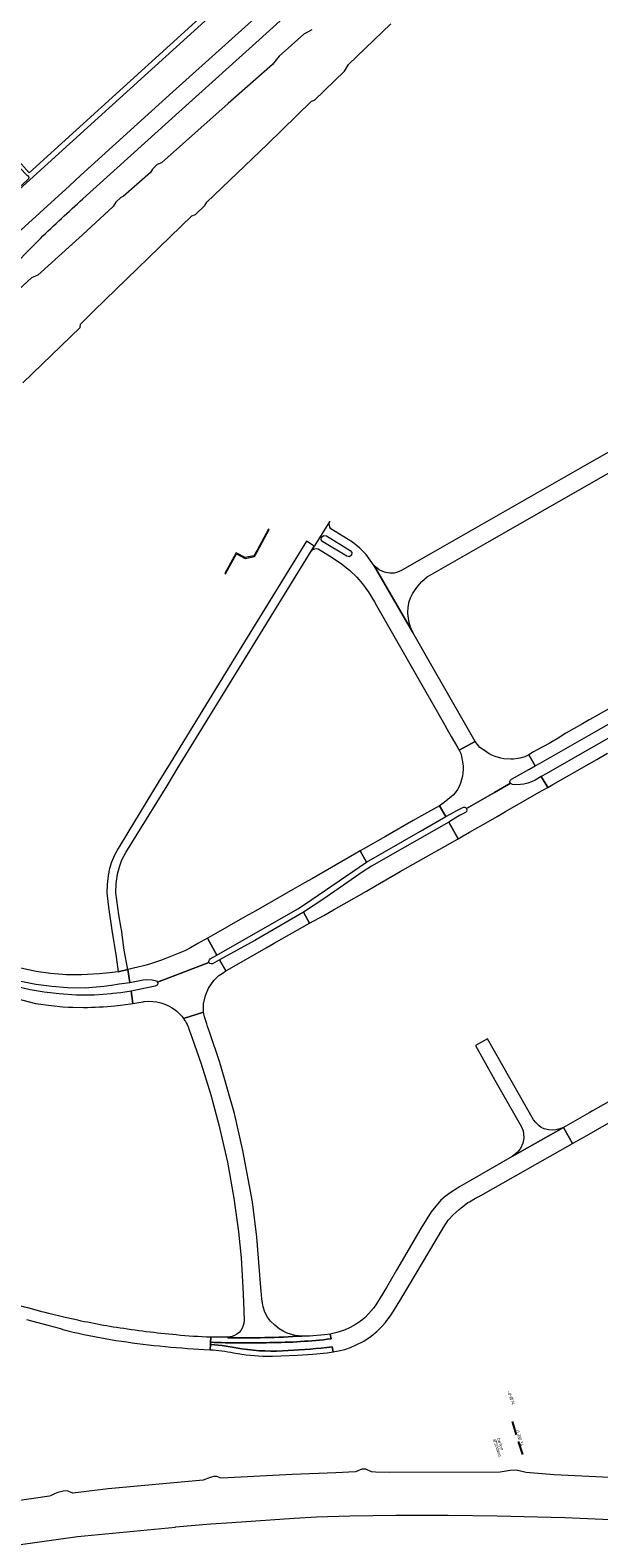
# Model space of a CAD drawing. Extents: x 148869 to 161638, y 453607 to 469810.
# Tile 583 of 656: x 156300 to 156503, y 464910 to 465449. Entities that reach past the tile are written whole.
import ezdxf
from ezdxf.enums import TextEntityAlignment as Align

# ---------------------------------------------------------------- set-up
doc = ezdxf.new("R2010")
doc.units = 0
doc.linetypes.add('RI-HWA', pattern=[7.4, 5, -2.4])
doc.layers.get('0').update_dxf_attribs({"linetype": 'CONTINUOUS'})
for name, color, linetype in [('B-OI-RI-BOB-T18-niet meenemen', 252, 'CONTINUOUS'), ('B-OI-RI-DIAMETER-T18-niet meenemen', 252, 'CONTINUOUS'), ('B-OI-RI-HWA_TRANSPORTLEIDING-G-niet meenemen', 252, 'RI-HWA'), ('B-OI-RI-MATERIAAL-T18-niet meenemen', 252, 'CONTINUOUS')]:
    doc.layers.add(name, color=color, linetype=linetype)
for name, color, linetype, lineweight in [('B-RO-VH-VERHARDING_ASFALT-GV', 251, 'CONTINUOUS', 18), ('B-RO-VH-VERHARDING_HALFVERHARDING-GV', 251, 'CONTINUOUS', 18), ('B-RO-VH-VERHARDING_HALFVERHARDING_GRIND-GV', 251, 'CONTINUOUS', 18)]:
    doc.layers.add(name, color=color, linetype=linetype, lineweight=lineweight)
doc.styles.add('iso15', font='ISO.shx', dxfattribs={"oblique": 15})
doc.styles.add('NLCS-ISO-M750_CURSIEF', font='NLCS-ISO.ttf', dxfattribs={"oblique": 15})

# ---------------------------------------------------------------- blocks, each defined once
blk = doc.blocks.new('ACMAP_ANN_TEMPLATE_diam')
at = {"color": 0, "linetype": 'ByBlock', "style": 'iso15', "oblique": 15}
blk.add_attdef('diam', (0.5, -1.3), '', height=1.2, dxfattribs=at)
blk = doc.blocks.new('ACMAP_ANN_TEMPLATE_mat')
at = {"color": 0, "linetype": 'ByBlock', "style": 'iso15', "oblique": 15}
blk.add_attdef('mat', (0.5, 0.2), '', height=1.2, dxfattribs=at)
blk = doc.blocks.new('ACMAP_ANN_TEMPLATE_nap-l')
at = {"color": 0, "linetype": 'ByBlock', "style": 'iso15', "oblique": 15}
blk.add_attdef('nap-l', (3.3, 0.2), '', height=1.2, dxfattribs=at)
blk = doc.blocks.new('ACMAP_ANN_TEMPLATE_nap-r')
at = {"color": 0, "linetype": 'ByBlock', "style": 'iso15', "oblique": 15}
blk.add_attdef('nap-r', text='', height=1.2, dxfattribs=at).set_placement((-4.1, 0.2), align=Align.RIGHT)

msp = doc.modelspace()

# ---------------------------------------------------------------- linework, layer by layer
at = {"layer": 'B-OI-RI-HWA_TRANSPORTLEIDING-G-niet meenemen'}
msp.add_line((156472.42, 464952), (156476.5, 464939.2), dxfattribs=at)
at = {"layer": 'B-RO-VH-VERHARDING_ASFALT-GV', "flags": 128}
for points in [[(156541.01, 465599.08), (156517.58, 465577.78), (156503.45, 465565.03), (156502.58, 465564.2), (156467.02, 465532.06), (156431.58, 465500), (156427.55, 465496.36), (156378.16, 465451.63), (156350.1, 465426.27), (156318.27, 465397.5), (156314.32, 465393.84), (156282.43, 465364.88), (156272.72, 465355.97), (156253.27, 465338.13), (156257.72, 465333.46), (156257.77, 465333.42), (156257.81, 465333.38), (156257.83, 465333.35), (156257.84, 465333.33), (156257.86, 465333.31), (156260.27, 465330.91), (156278.79, 465349.6), (156303.96, 465374.99)], [(156319.18, 465389.11), (156322.83, 465392.45), (156354.65, 465421.23), (156382.06, 465446.03), (156432.1, 465491.34), (156441.66, 465500), (156458.61, 465515.32), (156471.53, 465527.08), (156476.71, 465531.79), (156508.18, 465560.29), (156543.31, 465592.07)], [(156521.64, 465306.97), (156500, 465294.63), (156443.28, 465262.19), (156432.71, 465256.11), (156431.2, 465255.53), (156430.28, 465255.36), (156428.8, 465255.35), (156427.35, 465255.53), (156426.86, 465255.69), (156426, 465255.99), (156424.99, 465256.54), (156424.2, 465257.09), (156423.23, 465257.92), (156437.01, 465234.07), (156436.17, 465236.02), (156435.74, 465237.64), (156435.39, 465239.24), (156435.23, 465240.88), (156435.24, 465241.22), (156435.3, 465243.11), (156435.73, 465245.14), (156436.16, 465246.47), (156436.89, 465247.98), (156437.79, 465249.42), (156438.73, 465250.72), (156440.21, 465252.36), (156442.16, 465254.04), (156462.94, 465265.98), (156500, 465287.14), (156528.54, 465303.5)], [(156514.92, 465211.35), (156501.57, 465203.72), (156500, 465202.83), (156497.54, 465201.42), (156491.67, 465198.07), (156488.95, 465196.38), (156485.68, 465194.47), (156481.39, 465192.21), (156480.14, 465191.41), (156478.45, 465190.33), (156480.7, 465186.4), (156482.46, 465187.41), (156500, 465197.44), (156523.97, 465211.11)], [(156534.86, 465212.25), (156500, 465192.37), (156484.57, 465183.59), (156482.87, 465182.62), (156485.17, 465178.66), (156486.96, 465179.79), (156500, 465187.19), (156502.67, 465188.71), (156506.58, 465190.93)], [(156330.54, 465100.68), (156333.49, 465101.05), (156337.01, 465101.52), (156336.41, 465105.9), (156332.72, 465105.34), (156329.81, 465105.01), (156329.29, 465104.95), (156323.27, 465104.46), (156316.79, 465104.5), (156310.65, 465104.91), (156305.32, 465105.54), (156300.27, 465106.39), (156292.78, 465108.19), (156287.45, 465109.82), (156282.99, 465111.55), (156278.74, 465113.34), (156274.06, 465115.76), (156257.69, 465124.71), (156237.93, 465135.62), (156236.15, 465136.6)], [(156296.4, 465109.57), (156302.35, 465108.43), (156308.01, 465107.67), (156313.68, 465107.19), (156319.93, 465107.11), (156326.64, 465107.63), (156329.32, 465108.04), (156332.14, 465108.47), (156335.86, 465108.98), (156335.16, 465113.68), (156331.74, 465112.8), (156328.66, 465112.43), (156325.01, 465112.1), (156318.61, 465111.74), (156317.23, 465111.75), (156313.43, 465111.77), (156313.34, 465111.77), (156307.55, 465112.26), (156302.41, 465112.91), (156297.01, 465114.12)], [(156355.1, 465096.08), (156362.21, 465098.34), (156362.26, 465101.39), (156362.95, 465104.32), (156363.98, 465106.94), (156365.94, 465109.73), (156367.71, 465111.45), (156368.9, 465112.25), (156370.17, 465113.1), (156367.97, 465117.03), (156365.48, 465115.64), (156364.97, 465115.61), (156364.52, 465115.79), (156364.17, 465116.19), (156353.94, 465112.26), (156345.82, 465109.14)], [(156345.82, 465109.14), (156345.93, 465108.56), (156345.7, 465108.07), (156344.99, 465107.71), (156336.41, 465105.9), (156337.01, 465101.52), (156338.38, 465101.74), (156340.68, 465102.12)], [(156291.44, 465104.28), (156302.19, 465101.48), (156307.82, 465100.75), (156312.03, 465100.34), (156313.97, 465100.15), (156315.58, 465100.11), (156319.41, 465100.02)], [(156363.7, 465093.23), (156363.36, 465094.23), (156362.57, 465096.69), (156362.21, 465098.34), (156355.1, 465096.08)], [(156357.21, 465091.69), (156357.54, 465090.77), (156358.14, 465089.09), (156361.42, 465079.9), (156364.84, 465068.82), (156367.74, 465058.09), (156370.81, 465044.72), (156373.02, 465031.87), (156374.71, 465019.85), (156375.69, 465010.55), (156376.23, 465000), (156376.55, 464994.82), (156376.76, 464988.24)], [(156397.38, 464982.59), (156394.96, 464982.83), (156392.13, 464983.65), (156390.64, 464984.31), (156389.26, 464985.21), (156387.7, 464986.43), (156386.21, 464987.94), (156385.1, 464989.34), (156384.14, 464991.14), (156383.52, 464992.98), (156383.24, 464994.4), (156383.05, 464995.87), (156382.78, 464998.8), (156382.74, 464999.88), (156382.73, 465000), (156381.31, 465017.94), (156379.69, 465030.63), (156376.26, 465048.96), (156373.24, 465062.16), (156368, 465080.35), (156364.32, 465091.38), (156363.7, 465093.23)], [(156457.22, 465030.62), (156459.38, 465031.83), (156461.23, 465032.79), (156494.04, 465051.42), (156490.78, 465057.15), (156472.49, 465046.73), (156453.68, 465035.89), (156452.92, 465035.45), (156450.66, 465033.99), (156448.58, 465032.51), (156447.03, 465031.11), (156443.5, 465027.03), (156439.81, 465020.99), (156431.2, 465006.18), (156427.61, 465000), (156424.06, 464994.11), (156422.98, 464992.56), (156421.17, 464990.5), (156419.85, 464989.16), (156418.33, 464987.95), (156416.5, 464986.71), (156414.6, 464985.64), (156412.63, 464984.69), (156409.89, 464983.86), (156407.52, 464983.32), (156407.8, 464981.6)], [(156408.21, 464978.73), (156408.57, 464976.94), (156410.49, 464977.27), (156412.71, 464977.79), (156414.77, 464978.53), (156416.8, 464979.41), (156419.46, 464980.82), (156422.08, 464982.54), (156424.12, 464984.21), (156426.06, 464986.15), (156427.19, 464987.49), (156427.73, 464988.14), (156428.29, 464988.89), (156429.48, 464990.49), (156432.36, 464995.21), (156435.19, 465000), (156447.92, 465021.4), (156449.66, 465023.98), (156451.37, 465025.88), (156453.5, 465027.83), (156456.69, 465030.32), (156457.22, 465030.62)], [(156299.06, 464988.46), (156306.65, 464986.51)], [(156312.82, 464989.24), (156306.96, 464990.66)], [(156407.8, 464981.6), (156407.52, 464983.32), (156405.41, 464983.03), (156400.07, 464982.6), (156397.38, 464982.59)], [(156360.58, 464977.95), (156364.58, 464977.69), (156364.69, 464979.59), (156364.74, 464980.36), (156364.85, 464982.2)], [(156364.69, 464979.59), (156364.58, 464977.69)], [(156364.74, 464980.36), (156364.69, 464979.59)], [(156364.85, 464982.2), (156364.74, 464980.36)], [(156370.86, 464982.2), (156370.88, 464981.98)], [(156370.88, 464981.98), (156370.86, 464982.2)], [(156384.89, 464975.35), (156386.91, 464975.35), (156395.75, 464975.74), (156401.28, 464976.12), (156406.44, 464976.57), (156408.57, 464976.94), (156408.21, 464978.73)]]:
    msp.add_lwpolyline(points, dxfattribs=at)
at = {"layer": 'B-RO-VH-VERHARDING_ASFALT-GV'}
for points in [[(156303.96, 465374.99, -0.012681), (156319.18, 465389.11)], [(156340.68, 465102.12, -0.00623), (156341.15, 465102.18)], [(156341.15, 465102.18, -0.202619), (156352.25, 465099.04)], [(156319.41, 465100.02, 0.016981), (156330.54, 465100.68)], [(156352.25, 465099.04, -0.072219), (156355.1, 465096.08)], [(156355.1, 465096.08, -0.085811), (156357.21, 465091.69)], [(156306.96, 464990.66, -0.016571), (156287.23, 464996.29)], [(156331.12, 464985.64, -0.018635), (156312.82, 464989.24)], [(156376.76, 464988.24, -0.32815), (156372.42, 464982.39)], [(156306.65, 464986.51, -0.012942), (156313.77, 464984.43)], [(156313.77, 464984.43, 0.031752), (156344.47, 464979.27)], [(156352.5, 464982.97, -0.014684), (156331.12, 464985.64)], [(156364.85, 464982.2, -0.020315), (156352.5, 464982.97)], [(156344.47, 464979.27, 0.014529), (156360.58, 464977.95)], [(156364.58, 464977.69, -0.036703), (156372.97, 464976.58)], [(156375.91, 464978.05, 0.026577), (156364.69, 464979.59)], [(156364.69, 464979.59, -0.026577), (156375.91, 464978.05)], [(156364.74, 464980.36, 0.014311), (156385.91, 464980.24)], [(156385.91, 464980.24, -0.014311), (156364.74, 464980.36)], [(156368.83, 464982.16, -0.006294), (156364.85, 464982.2)], [(156370.86, 464982.2, -0.02806), (156368.83, 464982.16)], [(156372.42, 464982.39, -0.021764), (156370.86, 464982.2)], [(156370.88, 464981.98, 0.018983), (156397.38, 464982.59)], [(156397.38, 464982.59, -0.018983), (156370.88, 464981.98)], [(156392.46, 464977.46, -0.06139), (156375.91, 464978.05)], [(156375.91, 464978.05, 0.06139), (156392.46, 464977.46)], [(156385.91, 464980.24, 0.028013), (156407.8, 464981.6)], [(156407.8, 464981.6, -0.028013), (156385.91, 464980.24)], [(156408.21, 464978.73, -0.023291), (156392.46, 464977.46)], [(156392.46, 464977.46, 0.023291), (156408.21, 464978.73)], [(156372.97, 464976.58, 0.039267), (156384.89, 464975.35)]]:
    msp.add_lwpolyline(points, format="xyb", dxfattribs=at)
at = {"layer": 'B-RO-VH-VERHARDING_ASFALT-GV', "flags": 128}
for points in [[(156456.43, 465200.13), (156455.5, 465201.76), (156443.3, 465223.02), (156437.01, 465234.07), (156423.23, 465257.92), (156420.3, 465262.01), (156418.12, 465264.31), (156415.39, 465266.44), (156412.4, 465268.34), (156407.67, 465271.2), (156407.33, 465271.79), (156407.18, 465272.48), (156407.15, 465273.01), (156407.21, 465273.48), (156407.35, 465273.94), (156401.88, 465265.1), (156401.78, 465264.93), (156400.67, 465263.13), (156401.31, 465263.76), (156401.94, 465264.05), (156402.62, 465264.14), (156403.15, 465264.04), (156408.23, 465260.97), (156411.51, 465258.65), (156414.33, 465256.37), (156416.97, 465253.84), (156419, 465251.5), (156420.95, 465248.87), (156421.04, 465248.76), (156423.29, 465245.07), (156424.02, 465243.79), (156441.1, 465213.79), (156443.88, 465208.91), (156447.86, 465202.08), (156449.77, 465198.58), (156450.71, 465196.97), (156453.07, 465192.93), (156453.49, 465192.05), (156459.25, 465195.13)], [(156381.35, 465263.52), (156380.26, 465261.53), (156377.09, 465260.91), (156373.9, 465262.61), (156371.84, 465258.84), (156369.88, 465255.24), (156369.83, 465255.16), (156370.09, 465255.03), (156370.14, 465255.13), (156373.44, 465261.21), (156374, 465262.23), (156377.07, 465260.62), (156380.45, 465261.33), (156380.5, 465261.42), (156385.7, 465270.9), (156385.65, 465270.92), (156385.44, 465271.02), (156384.64, 465269.54)], [(156415.22, 465262.7), (156415.08, 465261.77), (156414.32, 465261.21), (156413.38, 465261.35), (156404.82, 465266.53), (156404.26, 465267.29), (156404.4, 465268.23), (156405.17, 465268.79), (156406.1, 465268.65), (156414.66, 465263.46)], [(156335.16, 465113.68), (156333.88, 465120.53), (156332.92, 465127.98), (156332.85, 465128.4), (156332.02, 465133.19), (156330.95, 465141.08), (156331.08, 465144.33), (156331.45, 465147.7), (156332.21, 465150.38), (156333.11, 465152.79), (156334.51, 465155.45), (156349.2, 465179.35), (156353.09, 465185.68), (156400.67, 465263.13), (156401.78, 465264.93), (156398.97, 465266.75), (156375.95, 465229.2), (156350.27, 465187.4), (156346.04, 465180.52), (156335.25, 465162.59), (156331.73, 465156.83), (156330.49, 465154.53), (156329.4, 465152.02), (156328.7, 465149.77), (156328.16, 465147.22), (156327.78, 465144.07), (156327.68, 465141.02), (156328.24, 465135.94), (156329.52, 465127.68), (156330.99, 465118.17), (156330.99, 465118.16), (156331.74, 465112.8)], [(156450.52, 465169.31), (156452.74, 465170.46), (156455.05, 465171.67), (156455.47, 465171.64), (156455.83, 465171.53), (156456.14, 465171.15), (156466.16, 465176.91), (156471.86, 465180.2), (156471.68, 465180.49), (156471.68, 465180.86), (156471.8, 465181.25), (156472.28, 465181.68), (156478.41, 465185.15), (156480.7, 465186.4), (156478.45, 465190.33), (156476.94, 465189.63), (156475.26, 465189.2), (156474.52, 465189.05), (156473, 465188.84), (156471.95, 465188.77), (156469.46, 465189), (156468.42, 465189.18), (156466.36, 465189.79), (156465.15, 465190.3), (156464.23, 465190.78), (156462.54, 465191.87), (156460.97, 465192.97), (156460.03, 465194.09), (156459.25, 465195.13), (156453.49, 465192.05), (156454.08, 465190.82), (156454.32, 465189.82), (156454.9, 465187.11), (156454.95, 465186.4), (156454.96, 465185.18), (156454.9, 465183.99), (156454.69, 465182.75), (156454.39, 465181.52), (156454, 465180.23), (156453.54, 465179.07), (156452.95, 465178.02), (156452.14, 465176.75), (156451.42, 465175.93), (156450.81, 465175.49), (156448.14, 465173.3), (156446.54, 465172.15), (156448.78, 465168.29)], [(156454.94, 465161.47), (156457.21, 465162.72), (156463.97, 465166.59), (156463.98, 465166.59), (156467.07, 465168.36), (156467.08, 465168.37), (156470.08, 465170.09), (156482.95, 465177.46), (156485.17, 465178.66), (156482.87, 465182.62), (156480.65, 465181.34), (156479.36, 465180.68), (156478.04, 465180.21), (156476.69, 465179.88), (156475.5, 465179.71), (156473.21, 465179.68), (156472.54, 465179.8), (156472.15, 465179.95), (156471.86, 465180.2), (156466.16, 465176.91), (156456.14, 465171.15), (156456.23, 465170.58), (156456.19, 465170.12), (156455.86, 465169.79), (156453.7, 465168.63), (156451.55, 465167.35), (156449.82, 465166.36), (156453.15, 465160.39)], [(156446.54, 465172.15), (156440.12, 465168.51), (156437.17, 465166.84), (156427.2, 465161.2), (156419.23, 465156.62), (156418.21, 465156.03), (156420.5, 465152.05), (156439.78, 465163.03), (156448.78, 465168.29)], [(156408.62, 465134.95), (156412.42, 465137.08), (156420.41, 465141.68), (156423.69, 465143.56), (156432.5, 465148.63), (156443.68, 465155), (156446.59, 465156.65), (156453.15, 465160.39), (156449.82, 465166.36), (156434.14, 465157.36), (156422.23, 465150.63), (156419.23, 465148.62), (156404.85, 465138.69), (156397.96, 465134.07), (156400.14, 465130.18), (156405.15, 465132.99)], [(156401.15, 465146.22), (156398.3, 465144.59), (156394.15, 465142.2), (156380.89, 465134.64), (156376.96, 465132.41), (156364.96, 465125.57), (156363.61, 465124.81), (156367, 465118.76), (156395.96, 465135.29), (156398.33, 465136.82), (156420.5, 465152.05), (156418.21, 465156.03), (156416.14, 465154.84)], [(156384.61, 465121.34), (156387.5, 465122.99), (156395.64, 465127.64), (156400.14, 465130.18), (156397.96, 465134.07), (156380.54, 465124.03), (156367.97, 465117.03), (156370.17, 465113.1), (156372.35, 465114.35)], [(156345.82, 465109.14), (156353.94, 465112.26), (156364.17, 465116.19), (156364.18, 465116.63), (156364.31, 465117.07), (156364.62, 465117.4), (156367, 465118.76), (156363.61, 465124.81), (156360.23, 465122.92), (156357.54, 465121.41), (156355.52, 465120.28), (156351.38, 465118.6), (156347.22, 465116.92), (156342.24, 465115.35), (156340.77, 465114.9), (156338.81, 465114.47), (156335.16, 465113.68), (156335.86, 465108.98), (156340.66, 465109.9), (156342.04, 465110.03), (156343.92, 465109.95), (156345.45, 465109.57)], [(156500, 465054.81), (156517.17, 465064.61), (156526.12, 465069.72), (156544.05, 465079.96), (156558.61, 465088.27), (156566.52, 465092.91), (156563.3, 465098.54), (156552.05, 465092.07), (156551.09, 465091.58), (156534.85, 465082.39), (156533.39, 465081.46), (156504.98, 465065.25), (156501.14, 465063.06), (156500, 465062.41), (156490.78, 465057.15), (156494.04, 465051.42)], [(156463.66, 465088.89), (156459.37, 465086.41), (156466.33, 465074.09), (156475.82, 465057.33), (156476.38, 465055.96), (156476.55, 465054.91), (156476.57, 465054.65), (156476.63, 465053.59), (156476.55, 465052.68), (156476.32, 465051.57), (156475.45, 465049.68), (156474.2, 465048.16), (156472.49, 465046.73), (156490.78, 465057.15), (156489.46, 465056.62), (156488.1, 465056.32), (156486.9, 465056.21), (156485.49, 465056.35), (156484.51, 465056.51), (156483.88, 465056.71), (156482.8, 465057.15), (156482.15, 465057.72), (156482.07, 465057.79), (156480.96, 465058.88), (156480.12, 465059.84)]]:
    msp.add_lwpolyline(points, close=True, dxfattribs=at)
at = {"layer": 'B-RO-VH-VERHARDING_HALFVERHARDING-GV', "flags": 128}
for points in [[(156400.9, 465449.6), (156398.05, 465448), (156389.22, 465440.16), (156386.82, 465437.11), (156371.08, 465423.2), (156347.21, 465401.97), (156345.72, 465401.39), (156343.95, 465399.72), (156343.32, 465398.56), (156333.48, 465389.96), (156332.68, 465389.61), (156330.89, 465387.93), (156329.94, 465386.45), (156319.02, 465376.31), (156303.09, 465361.9), (156300.78, 465360.95), (156288.55, 465349.73)], [(156297.71, 465323.41), (156318.2, 465343.2), (156318.26, 465344.28), (156323.21, 465349.22), (156358.1, 465383.05), (156359.32, 465383.55), (156362.72, 465386.81), (156363.36, 465387.99), (156385.14, 465408.74), (156400.82, 465424.08), (156401.93, 465424.36), (156412.58, 465434.78), (156413.99, 465437.12), (156429.19, 465451.66)], [(156519.56, 464931.41), (156487.47, 464933.03), (156477.51, 464933.85), (156473.88, 464934.65), (156471.7, 464934.48), (156468.21, 464933.93), (156428.55, 464933.79), (156423.63, 464933.9), (156422.27, 464934.02), (156420.21, 464935.03), (156418.8, 464935), (156416.47, 464934.06), (156409.5, 464933.65), (156393.93, 464933.06), (156368.81, 464931.74), (156368.18, 464931.86), (156367.02, 464932.37), (156365.97, 464932.39), (156364.62, 464931.99), (156362.07, 464931.04), (156328.14, 464927.92), (156315.61, 464926.4), (156314.77, 464926.81), (156313.54, 464927.2), (156312.07, 464927.19), (156310.18, 464926.66), (156309.03, 464926.23), (156307.8, 464925.57), (156307.22, 464925.34), (156288.32, 464922.6)], [(156282.31, 464906.08), (156317.21, 464910.9), (156352.17, 464914.32), (156352.24, 464914.34), (156364.79, 464915.51), (156372.36, 464915.96), (156394.62, 464917.53), (156402.58, 464917.95), (156414.53, 464918.3), (156430.89, 464918.54), (156449.59, 464918.58), (156467.1, 464918.3), (156491.24, 464917.72), (156504.82, 464917.15), (156519.88, 464916.25), (156531.9, 464915.38), (156543.91, 464914.35), (156561.06, 464912.63), (156584.61, 464910.07)]]:
    msp.add_lwpolyline(points, dxfattribs=at)
at = {"layer": 'B-RO-VH-VERHARDING_HALFVERHARDING_GRIND-GV', "flags": 128}
msp.add_lwpolyline([(156295.28, 465403.64), (156294.27, 465402.72), (156299.17, 465397.66), (156299.36, 465397.51), (156299.83, 465396.83), (156299.76, 465396.31), (156299.14, 465395.67), (156282.99, 465381.11), (156260.24, 465360.24), (156244.46, 465345.94), (156244.69, 465345.69), (156320.74, 465414.66), (156459.39, 465540.49), (156457.68, 465542.38), (156411.43, 465500), (156367.16, 465459.44), (156299.9, 465398.47)], close=True, dxfattribs=at)

# ---------------------------------------------------------------- block references
at = {"layer": 'B-OI-RI-BOB-T18-niet meenemen'}
ref = msp.add_blockref('ACMAP_ANN_TEMPLATE_nap-r', (156472.83, 464955.76), dxfattribs=dict(at, rotation=289.1158513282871))
ref.add_attrib('nap-r', '-0.11', dxfattribs={"layer": '0', "color": 0, "linetype": 'ByBlock', "height": 1.2, "rotation": 289.1159, "style": 'NLCS-ISO-M750_CURSIEF', "oblique": 15}).set_placement((156471.68, 464959.7), align=Align.RIGHT)
ref = msp.add_blockref('ACMAP_ANN_TEMPLATE_nap-r', (156473.44, 464954), dxfattribs=dict(at, rotation=287.7849204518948))
ref.add_attrib('nap-r', '-0.14', dxfattribs={"layer": '0', "color": 0, "linetype": 'ByBlock', "height": 1.2, "rotation": 287.7849, "style": 'NLCS-ISO-M750_CURSIEF', "oblique": 15}).set_placement((156472.38, 464957.97), align=Align.RIGHT)
ref = msp.add_blockref('ACMAP_ANN_TEMPLATE_nap-l', (156472.42, 464952), dxfattribs=dict(at, rotation=287.8076478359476))
ref.add_attrib('nap-l', '0.38', (156473.62, 464948.92), dxfattribs={"layer": '0', "color": 0, "linetype": 'ByBlock', "height": 1.2, "rotation": 287.8076, "style": 'NLCS-ISO-M750_CURSIEF', "oblique": 15})
ref = msp.add_blockref('ACMAP_ANN_TEMPLATE_nap-r', (156476.5, 464939.2), dxfattribs=dict(at, rotation=287.6796809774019))
ref.add_attrib('nap-r', '0.34', dxfattribs={"layer": '0', "color": 0, "linetype": 'ByBlock', "height": 1.2, "rotation": 287.6797, "style": 'NLCS-ISO-M750_CURSIEF', "oblique": 15}).set_placement((156475.45, 464943.17), align=Align.RIGHT)
at = {"layer": 'B-OI-RI-DIAMETER-T18-niet meenemen'}
ref = msp.add_blockref('ACMAP_ANN_TEMPLATE_diam', (156466.69, 464946.48), dxfattribs=dict(at, rotation=287.6796809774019))
ref.add_attrib('diam', '%%c500mm.', (156465.6, 464945.61), dxfattribs={"layer": '0', "color": 0, "linetype": 'ByBlock', "height": 1.2, "rotation": 287.6797, "style": 'NLCS-ISO-M750_CURSIEF', "oblique": 15})
at = {"layer": 'B-OI-RI-MATERIAAL-T18-niet meenemen'}
ref = msp.add_blockref('ACMAP_ANN_TEMPLATE_mat', (156466.69, 464946.48), dxfattribs=dict(at, rotation=287.6796809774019))
ref.add_attrib('mat', 'beton', (156467.03, 464946.07), dxfattribs={"layer": '0', "color": 0, "linetype": 'ByBlock', "height": 1.2, "rotation": 287.6797, "style": 'NLCS-ISO-M750_CURSIEF', "oblique": 15})

doc.saveas('drawing.dxf')
